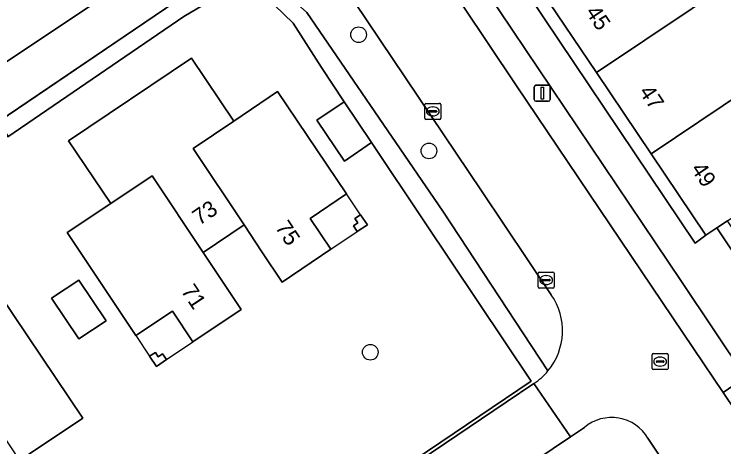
# Model space of a CAD drawing. Extents: x 158793 to 159888, y 384317 to 385256.
# Drawn here: x 159021.67 to 159065.9, y 384780.77 to 384807.77 of the extents above; entities that cross this region are included whole.
import ezdxf

# ---------------------------------------------------------------- set-up
doc = ezdxf.new("R2010")
doc.units = 0
for name, color, linetype in [('IMGEO_Boom', 7, 'Continuous'), ('IMGEO_Erf', 7, 'Continuous'), ('IMGEO_Groenvoorziening', 7, 'Continuous'), ('IMGEO_Haag', 7, 'Continuous'), ('IMGEO_Kolk', 7, 'Continuous'), ('IMGEO_Lichtmast', 7, 'Continuous'), ('IMGEO_Pand', 7, 'Continuous'), ('IMGEO_Pand_nummerreeks', 7, 'Continuous'), ('IMGEO_Pand_overbouw', 7, 'Continuous'), ('IMGEO_Rijbaan_lokaal_open', 7, 'Continuous'), ('IMGEO_Rioolput', 7, 'Continuous'), ('IMGEO_Voetpad_open', 7, 'Continuous')]:
    doc.layers.add(name, color=color, linetype=linetype)

msp = doc.modelspace()

# ---------------------------------------------------------------- linework, layer by layer
at = {"layer": 'IMGEO_Boom'}
for centre in [(159043.141, 384806.487), (159047.524, 384799.235), (159043.868, 384786.676)]:
    msp.add_circle(centre, 0.489, dxfattribs=at)
at = {"layer": 'IMGEO_Erf'}
for points in [[(159017.331, 384766.792), (159026.702, 384772.904), (159026.968, 384772.506), (159030.265, 384774.719), (159031.693, 384775.678), (159031.561, 384775.859), (159032.552, 384776.536), (159035.395, 384772.381), (159053.9, 384784.866), (159047.248, 384794.802), (159043.946, 384799.753), (159042.252, 384798.606), (159040.537, 384801.144), (159042.242, 384802.291), (159040.826, 384804.435), (159039.065, 384807.197), (159037.9, 384808.326)], [(159033.406, 384808.303), (159032.252, 384807.623), (159021.272, 384800.116)]]:
    msp.add_lwpolyline(points, dxfattribs=at)
for points in [[(159042.389, 384796.548), (159040.118, 384795.024), (159041.411, 384793.097), (159038.371, 384791.056), (159037.117, 384792.943), (159036.001, 384794.621), (159033.442, 384792.905), (159035.813, 384789.339), (159032.809, 384787.324), (159031.53, 384789.246), (159029.248, 384787.727), (159024.981, 384794.136), (159027.704, 384795.959), (159025.068, 384799.867), (159032.717, 384805.025), (159035.367, 384801.1), (159038.091, 384802.94)], [(159043.262, 384795.255), (159043.687, 384794.625), (159043.056, 384794.201), (159042.816, 384794.558), (159043.089, 384794.741), (159042.905, 384795.014)], [(159027.397, 384788.639), (159025.699, 384787.507), (159023.996, 384790.039), (159025.706, 384791.179)], [(159025.946, 384782.554), (159022.012, 384779.912), (159024.633, 384775.996), (159019.881, 384772.794), (159019.086, 384773.986), (159017.431, 384772.878), (159015.904, 384775.16), (159013.959, 384773.858), (159011.97, 384776.847), (159015.525, 384779.251), (159013.803, 384781.818), (159010.258, 384779.42), (159008.249, 384782.438), (159010.181, 384783.723), (159008.645, 384786.031), (159015.019, 384790.32), (159016.863, 384787.589), (159020.783, 384790.227)], [(159031.165, 384786.219), (159030.534, 384785.795), (159030.113, 384786.428), (159030.471, 384786.667), (159030.653, 384786.394), (159030.925, 384786.577)]]:
    msp.add_lwpolyline(points, close=True, dxfattribs=at)
at = {"layer": 'IMGEO_Groenvoorziening'}
for points in [[(159054.916, 384840.022), (159053.853, 384841.612), (159053.581, 384842.019), (159038.391, 384831.845), (159038.855, 384831.179), (159039.559, 384830.102), (159064.124, 384793.472), (159064.79, 384793.972), (159061.378, 384799.052), (159057.963, 384804.137), (159054.548, 384809.221), (159051.164, 384814.259), (159047.789, 384819.283), (159044.435, 384824.277), (159039.431, 384831.726), (159045.265, 384835.66), (159046.239, 384834.206), (159049.869, 384836.624), (159052.931, 384838.704)], [(159066.134, 384794.874), (159065.472, 384794.429), (159073.757, 384781.974), (159074.492, 384782.436), (159070.313, 384788.655)]]:
    msp.add_lwpolyline(points, close=True, dxfattribs=at)
for points in [[(159044.616, 384815.846), (159052.943, 384803.357), (159064.016, 384786.905), (159065.853, 384784.168), (159067.255, 384785.128), (159063.266, 384791.093), (159048.678, 384812.813), (159039.478, 384826.514), (159029.896, 384820.109)], [(159031.519, 384811.747), (159027.247, 384808.855), (159019.758, 384803.849)], [(159019.758, 384803.849), (159019.016, 384803.354), (159020.404, 384801.304), (159020.428, 384801.32), (159020.629, 384801.033), (159032.324, 384808.976), (159035.003, 384809.839), (159036.23, 384810.161), (159038.383, 384809.274), (159039.921, 384807.879), (159048.388, 384795.478), (159054.94, 384785.511)], [(159055.142, 384790.262), (159050.805, 384796.751), (159042.092, 384809.724)], [(159032.324, 384808.976), (159020.629, 384801.033), (159021.272, 384800.116), (159032.252, 384807.623), (159033.406, 384808.303)], [(159037.9, 384808.326), (159039.065, 384807.197), (159040.826, 384804.435), (159042.242, 384802.291), (159043.946, 384799.753), (159047.248, 384794.802), (159053.9, 384784.866), (159035.395, 384772.381), (159032.552, 384776.536), (159031.561, 384775.859), (159031.693, 384775.678), (159031.875, 384775.8), (159032.507, 384776.224), (159035.297, 384772.043), (159052.342, 384783.55)], [(159054.94, 384785.511), (159048.388, 384795.478), (159039.921, 384807.879)], [(159052.342, 384783.55), (159054.061, 384784.728)]]:
    msp.add_lwpolyline(points, dxfattribs=at)
for centre, radius, start, end in [((159051.915, 384788.019), 3.93, 320.3346, 34.7962), ((159051.934, 384788), 3.903, 303.0205, 320.3679)]:
    msp.add_arc(centre, radius, start, end, dxfattribs=at)
at = {"layer": 'IMGEO_Haag'}
for points in [[(159032.324, 384808.976), (159020.652, 384801.049), (159021.296, 384800.132), (159032.252, 384807.623), (159033.406, 384808.303)], [(159037.9, 384808.326), (159039.065, 384807.197), (159040.826, 384804.435), (159042.242, 384802.291), (159043.946, 384799.753), (159047.248, 384794.802), (159053.9, 384784.866), (159035.395, 384772.381), (159032.552, 384776.536), (159031.561, 384775.859), (159031.693, 384775.678), (159031.875, 384775.8), (159032.507, 384776.224), (159035.297, 384772.043), (159052.342, 384783.55)], [(159054.94, 384785.511), (159048.388, 384795.478), (159039.921, 384807.879)], [(159052.342, 384783.55), (159054.061, 384784.728)]]:
    msp.add_lwpolyline(points, dxfattribs=at)
msp.add_arc((159051.934, 384788), 3.903, 303.0205, 320.3679, dxfattribs=at)
at = {"layer": 'IMGEO_Kolk'}
for p, q in [((159047.262, 384801.278), (159047.262, 384802.13)), ((159047.337, 384802.204), (159048.189, 384802.204)), ((159048.263, 384802.13), (159048.263, 384801.278)), ((159047.521, 384801.698), (159047.521, 384801.71)), ((159047.959, 384801.661), (159047.561, 384801.661)), ((159047.564, 384801.747), (159047.962, 384801.747)), ((159047.75, 384801.984), (159047.775, 384801.984)), ((159048.005, 384801.71), (159048.005, 384801.698)), ((159048.189, 384801.204), (159047.337, 384801.204)), ((159047.773, 384801.424), (159047.748, 384801.424)), ((159054.326, 384790.752), (159054.326, 384791.604)), ((159054.401, 384791.678), (159055.253, 384791.678)), ((159054.814, 384791.458), (159054.839, 384791.458)), ((159055.327, 384791.604), (159055.327, 384790.752)), ((159054.585, 384791.172), (159054.585, 384791.184)), ((159055.023, 384791.135), (159054.625, 384791.135)), ((159054.628, 384791.221), (159055.026, 384791.221)), ((159055.069, 384791.184), (159055.069, 384791.172)), ((159055.253, 384790.678), (159054.401, 384790.678)), ((159054.837, 384790.898), (159054.812, 384790.898))]:
    msp.add_line(p, q, dxfattribs=at)
for points in [[(159047.262, 384801.278), (159047.262, 384802.13)], [(159047.337, 384802.204), (159048.189, 384802.204)], [(159048.263, 384802.13), (159048.263, 384801.278)], [(159048.189, 384801.204), (159047.337, 384801.204)], [(159054.326, 384790.752), (159054.326, 384791.604)], [(159054.401, 384791.678), (159055.253, 384791.678)], [(159055.327, 384791.604), (159055.327, 384790.752)], [(159055.253, 384790.678), (159054.401, 384790.678)]]:
    msp.add_lwpolyline(points, dxfattribs=at)
for centre, radius, start, end in [((159047.339, 384802.128), 0.0765, 91.552, 178.448), ((159047.339, 384802.128), 0.0765, 91.552, 178.448), ((159048.187, 384802.128), 0.0765, 1.552, 88.448), ((159048.187, 384802.128), 0.0765, 1.552, 88.448), ((159047.561, 384801.707), 0.0403, 85.8775, 175.7526), ((159047.558, 384801.697), 0.0366, 178.938, 274.7102), ((159047.962, 384801.704), 0.043, 264.8664, 352.4533), ((159047.966, 384801.709), 0.0386, 1.7309, 96.639), ((159047.339, 384801.28), 0.0765, 181.552, 268.448), ((159047.339, 384801.28), 0.0765, 181.552, 268.448), ((159048.187, 384801.28), 0.0765, 271.552, 358.448), ((159048.187, 384801.28), 0.0765, 271.552, 358.448), ((159054.403, 384791.602), 0.0765, 91.552, 178.448), ((159054.403, 384791.602), 0.0765, 91.552, 178.448), ((159055.251, 384791.602), 0.0765, 1.552, 88.448), ((159055.251, 384791.602), 0.0765, 1.552, 88.448), ((159054.625, 384791.181), 0.0403, 85.8775, 175.7526), ((159054.622, 384791.171), 0.0366, 178.938, 274.7102), ((159055.026, 384791.178), 0.043, 264.8664, 352.4533), ((159055.03, 384791.183), 0.0386, 1.7309, 96.639), ((159054.403, 384790.754), 0.0765, 181.552, 268.448), ((159054.403, 384790.754), 0.0765, 181.552, 268.448), ((159055.251, 384790.754), 0.0765, 271.552, 358.448), ((159055.251, 384790.754), 0.0765, 271.552, 358.448)]:
    msp.add_arc(centre, radius, start, end, dxfattribs=at)
for centre, major_axis, ratio, start_param, end_param in [((159047.749, 384801.704), (-0.387, 0.002), 0.722429, 4.712389, 7.853982), ((159047.774, 384801.704), (-0.39, 0.002), 0.717154, 1.570796, 4.712389), ((159054.813, 384791.178), (-0.387, 0.002), 0.722429, 4.712389, 7.853982), ((159054.838, 384791.178), (-0.39, 0.002), 0.717154, 1.570796, 4.712389)]:
    msp.add_ellipse(centre, major_axis=major_axis, ratio=ratio, start_param=start_param, end_param=end_param, dxfattribs=at)
at = {"layer": 'IMGEO_Lichtmast'}
for p, q in [((159054.089, 384802.434), (159054.089, 384803.234)), ((159054.089, 384803.234), (159054.089, 384802.434)), ((159054.189, 384803.334), (159054.979, 384803.334)), ((159054.979, 384803.334), (159054.189, 384803.334)), ((159055.079, 384803.234), (159055.079, 384802.434)), ((159055.079, 384802.434), (159055.079, 384803.234)), ((159054.979, 384802.334), (159054.189, 384802.334)), ((159054.189, 384802.334), (159054.979, 384802.334))]:
    msp.add_line(p, q, dxfattribs=at)
msp.add_lwpolyline([(159054.509, 384803.209), (159054.659, 384803.209), (159054.659, 384802.459), (159054.509, 384802.459), (159054.509, 384803.209)], dxfattribs=at)
for centre, start, end in [((159054.189, 384803.234), 90, 180), ((159054.189, 384803.234), 90, 180), ((159054.979, 384803.234), 0, 90), ((159054.979, 384803.234), 360, 90), ((159054.189, 384802.434), 180, 270), ((159054.189, 384802.434), 180, 270), ((159054.979, 384802.434), 270, 0), ((159054.979, 384802.434), 270, 0)]:
    msp.add_arc(centre, 0.1, start, end, dxfattribs=at)
at = {"layer": 'IMGEO_Pand'}
for points in [[(159066.933, 384810.162), (159063.518, 384815.246), (159054.548, 384809.221), (159057.963, 384804.137)], [(159070.348, 384805.078), (159066.933, 384810.162), (159057.963, 384804.137), (159061.378, 384799.052)], [(159035.367, 384801.1), (159032.717, 384805.025), (159025.068, 384799.867), (159027.704, 384795.959), (159030.269, 384797.677), (159033.442, 384792.905), (159036.001, 384794.621), (159032.832, 384799.388)], [(159073.763, 384799.994), (159070.348, 384805.078), (159061.378, 384799.052), (159064.79, 384793.972), (159065.472, 384794.429), (159066.134, 384794.874)], [(159038.091, 384802.94), (159035.367, 384801.1), (159032.832, 384799.388), (159036.001, 384794.621), (159037.117, 384792.943), (159038.371, 384791.056), (159041.411, 384793.097), (159040.118, 384795.024), (159042.389, 384796.548)], [(159040.537, 384801.144), (159042.252, 384798.606), (159043.946, 384799.753), (159042.242, 384802.291)], [(159033.442, 384792.905), (159030.269, 384797.677), (159027.704, 384795.959), (159024.981, 384794.136), (159029.248, 384787.727), (159031.53, 384789.246), (159032.809, 384787.324), (159035.813, 384789.339)], [(159043.262, 384795.255), (159042.905, 384795.014), (159043.089, 384794.741), (159042.816, 384794.558), (159043.056, 384794.201), (159043.687, 384794.625)], [(159025.706, 384791.179), (159023.996, 384790.039), (159025.699, 384787.507), (159027.397, 384788.639)], [(159020.783, 384790.227), (159016.863, 384787.589), (159018.578, 384785.048), (159013.803, 384781.818), (159015.525, 384779.251), (159020.295, 384782.477), (159022.012, 384779.912), (159025.946, 384782.554)], [(159031.165, 384786.219), (159030.925, 384786.577), (159030.653, 384786.394), (159030.471, 384786.667), (159030.113, 384786.428), (159030.534, 384785.795)]]:
    msp.add_lwpolyline(points, close=True, dxfattribs=at)
at = {"layer": 'IMGEO_Pand_overbouw'}
for points in [[(159041.411, 384793.097), (159043.056, 384794.201), (159043.687, 384794.625), (159043.262, 384795.255), (159042.389, 384796.548), (159040.118, 384795.024)], [(159032.809, 384787.324), (159031.53, 384789.246), (159029.248, 384787.727), (159030.113, 384786.428), (159030.534, 384785.795), (159031.165, 384786.219)]]:
    msp.add_lwpolyline(points, close=True, dxfattribs=at)
at = {"layer": 'IMGEO_Rijbaan_lokaal_open'}
for points in [[(159078.434, 384765.422), (159074.271, 384762.633), (159072.353, 384765.52), (159076.503, 384768.293), (159071.264, 384776.104), (159067.472, 384781.754), (159065.853, 384784.168), (159064.016, 384786.905), (159052.943, 384803.357), (159044.616, 384815.846)], [(159020.075, 384810.639), (159016.698, 384808.435), (159019.758, 384803.849), (159027.247, 384808.855), (159031.519, 384811.747)], [(159042.092, 384809.724), (159050.805, 384796.751), (159055.142, 384790.262)], [(159020.585, 384757.356), (159035.163, 384767.176), (159046.693, 384774.887), (159056.355, 384781.391), (159054.061, 384784.728), (159052.342, 384783.55), (159035.297, 384772.043), (159033.059, 384770.533), (159020.274, 384761.982)], [(159054.061, 384784.728), (159056.355, 384781.391), (159057.22, 384781.983)], [(159061.174, 384781.31), (159062.325, 384779.557), (159070.794, 384766.937), (159076.898, 384757.859), (159079.959, 384753.282), (159080.521, 384752.446), (159084.986, 384745.797), (159085.468, 384745.079), (159093.015, 384733.846), (159096.938, 384728.011), (159100.183, 384723.227)]]:
    msp.add_lwpolyline(points, dxfattribs=at)
for centre, radius, start, end in [((159051.915, 384788.019), 3.93, 320.3346, 34.7962), ((159051.934, 384788), 3.903, 303.0205, 320.3679), ((159058.914, 384779.984), 2.62, 30.3944, 130.2865)]:
    msp.add_arc(centre, radius, start, end, dxfattribs=at)
at = {"layer": 'IMGEO_Rioolput'}
for p, q in [((159061.506, 384786.593), (159062.358, 384786.593)), ((159061.431, 384785.667), (159061.431, 384786.519)), ((159061.733, 384786.136), (159062.131, 384786.136)), ((159061.919, 384786.373), (159061.944, 384786.373)), ((159062.432, 384786.519), (159062.432, 384785.667)), ((159061.69, 384786.087), (159061.69, 384786.099)), ((159062.128, 384786.05), (159061.73, 384786.05)), ((159061.942, 384785.813), (159061.917, 384785.813)), ((159062.174, 384786.099), (159062.174, 384786.087)), ((159062.358, 384785.593), (159061.506, 384785.593))]:
    msp.add_line(p, q, dxfattribs=at)
for points in [[(159061.506, 384786.593), (159062.358, 384786.593)], [(159061.431, 384785.667), (159061.431, 384786.519)], [(159062.432, 384786.519), (159062.432, 384785.667)], [(159062.358, 384785.593), (159061.506, 384785.593)]]:
    msp.add_lwpolyline(points, dxfattribs=at)
for centre, radius, start, end in [((159061.508, 384786.517), 0.0765, 91.552, 178.448), ((159061.508, 384786.517), 0.0765, 91.552, 178.448), ((159062.356, 384786.517), 0.0765, 1.552, 88.448), ((159062.356, 384786.517), 0.0765, 1.552, 88.448), ((159061.73, 384786.096), 0.0403, 85.8775, 175.7526), ((159062.135, 384786.098), 0.0386, 1.7309, 96.639), ((159061.727, 384786.086), 0.0366, 178.938, 274.7102), ((159062.131, 384786.093), 0.043, 264.8664, 352.4533), ((159061.508, 384785.669), 0.0765, 181.552, 268.448), ((159061.508, 384785.669), 0.0765, 181.552, 268.448), ((159062.356, 384785.669), 0.0765, 271.552, 358.448), ((159062.356, 384785.669), 0.0765, 271.552, 358.448)]:
    msp.add_arc(centre, radius, start, end, dxfattribs=at)
for centre, major_axis, ratio, start_param, end_param in [((159061.918, 384786.093), (-0.387, 0.002), 0.722429, 4.712389, 7.853982), ((159061.943, 384786.093), (-0.39, 0.002), 0.717154, 1.570796, 4.712389)]:
    msp.add_ellipse(centre, major_axis=major_axis, ratio=ratio, start_param=start_param, end_param=end_param, dxfattribs=at)
at = {"layer": 'IMGEO_Voetpad_open'}
for points in [[(159073.757, 384781.974), (159065.472, 384794.429), (159064.79, 384793.972), (159064.124, 384793.472), (159039.559, 384830.102)], [(159048.678, 384812.813), (159063.266, 384791.093), (159067.255, 384785.128), (159065.853, 384784.168), (159067.472, 384781.754)], [(159057.22, 384781.983), (159056.355, 384781.391), (159046.693, 384774.887), (159035.163, 384767.176), (159020.585, 384757.356), (159021.692, 384755.75), (159022.554, 384756.332), (159023.56, 384757.022), (159036.344, 384765.586), (159038.657, 384767.131), (159045.237, 384771.543)], [(159060.74, 384779.07), (159061.017, 384778.659), (159062.325, 384779.557), (159061.174, 384781.31)]]:
    msp.add_lwpolyline(points, dxfattribs=at)
msp.add_arc((159058.914, 384779.984), 2.62, 30.3944, 130.2865, dxfattribs=at)

# ---------------------------------------------------------------- texts
at = {"layer": 'IMGEO_Pand_nummerreeks'}
for s, rotation, p in [('45', 303.8902, (159057.248, 384807.89)), ('47', 303.8902, (159060.583, 384802.926)), ('49', 303.8902, (159063.818, 384798.108)), ('73', 33.8446, (159033.21, 384794.556)), ('75', 303.6152, (159037.904, 384794.468)), ('71', 303.621, (159032.039, 384790.499))]:
    msp.add_text(s, height=1, rotation=rotation, dxfattribs=at).set_placement(p)

doc.saveas('drawing.dxf')
